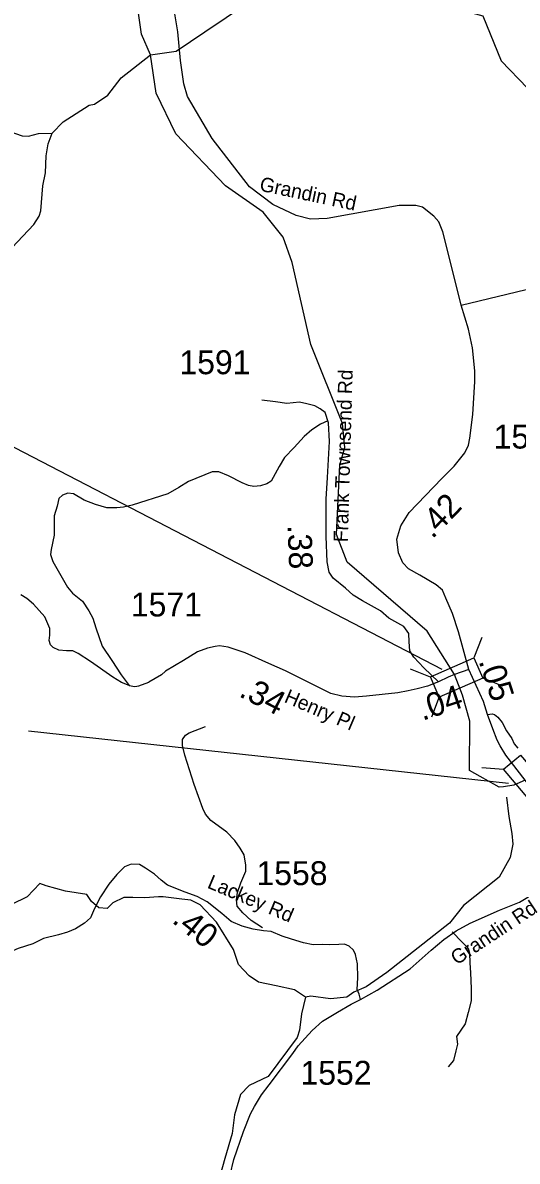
# Model space of a CAD drawing. Extents: x 1159738 to 1321356, y 736314 to 882035.
# Drawn here: x 1287771 to 1290358, y 832221 to 838175 of the extents above; entities that cross this region are included whole.
import ezdxf

# ---------------------------------------------------------------- set-up
doc = ezdxf.new("R2010")
doc.units = 0
for name, color, linetype in [('Exist Hydrographic Creek Single Shore', 7, 'Continuous'), ('Exist Hydrographic Misc Water Feature', 7, 'Continuous'), ('Exist Road Non-System Type 51', 7, 'Continuous'), ('Exist Road Secondary Mileage Hundredths English Label', 7, 'Continuous'), ('Exist Road Secondary Structure Standard Bridge CELL', 7, 'Continuous'), ('Exist Road Secondary Structure Standard Bridge Number Label', 7, 'Continuous'), ('Exist Road Secondary Type 10 Attributed', 7, 'Continuous'), ('Exist Road Secondary Type 51 Attributed', 7, 'Continuous'), ('Exist Road Secondary Type 51 Label', 7, 'Continuous'), ('Exist Road Secondary Type 51 Number Label', 7, 'Continuous')]:
    doc.layers.add(name, color=color, linetype=linetype)

msp = doc.modelspace()

# ---------------------------------------------------------------- linework, layer by layer
at = {"layer": 'Exist Hydrographic Creek Single Shore'}
for points in [[(1288439.6, 838007), (1288392.7, 838116.2), (1288335.7, 838508.1), (1288288.6, 838620.6), (1287827.7, 839230.6), (1287798.6, 839388.8), (1287820.6, 839956.2), (1287758.9, 840045.3), (1287038.6, 840700.7), (1286874.6, 840805.8), (1286768.6, 840932.6), (1286714.5, 841074.9), (1286715.6, 841491.7), (1286675.6, 841551.6), (1286476.6, 841591.7), (1286150.5, 841572), (1285919.5, 841655.4), (1285783.5, 841881.4), (1285709.6, 841925.5)], [(1288723, 838127.8), (1289175.7, 838432.1), (1289317.7, 838442.4), (1289444.7, 838508.8), (1289636.6, 838501.6), (1289872.6, 838296.6), (1290177.5, 838210.9), (1290273.7, 837976.8), (1290411.7, 837832.8)], [(1288476.5, 838012.6), (1288573.6, 838027.3), (1288723, 838127.8)], [(1288439.6, 838007), (1288476.5, 838012.6)], [(1290030.5, 834766.7), (1289886.1, 834994), (1289467.8, 835353.6), (1289412.7, 835499.2), (1289429.7, 835863.2), (1289456.7, 835954.6), (1289443.7, 836079.6), (1289278.7, 836493.3), (1289180.7, 836922), (1289133.7, 837054.2), (1289028.7, 837184.4), (1288831.7, 837323), (1288571.7, 837594), (1288468.7, 837806.2), (1288439.6, 838007)], [(1290399.4, 834214.2), (1290340.1, 834188.7), (1290286.2, 834178.4), (1290264.3, 834176.8), (1290107.7, 834264), (1290110.8, 834523.4), (1290071.7, 834658.6), (1290030.5, 834766.7)]]:
    msp.add_lwpolyline(points, dxfattribs=at)
at = {"layer": 'Exist Hydrographic Misc Water Feature'}
for points in [[(1287925, 837598), (1287982.5, 837656.7), (1288118.6, 837743.4), (1288146.9, 837750.2), (1288216, 837796.5), (1288286.3, 837887), (1288439.6, 838007)], [(1285677.1, 837250.8), (1285749.9, 837287.1), (1285818.3, 837301.3), (1285874.1, 837292), (1285996.6, 837230.4), (1286032.6, 837225.6), (1286088.9, 837236.8), (1286141.5, 837259.5), (1286239, 837319.1), (1286296.2, 837365.6), (1286348.6, 837384.2), (1286620.6, 837375.4), (1286725, 837389), (1286904.7, 837451), (1287196.1, 837581.4), (1287345.3, 837624.4), (1287429.8, 837641.6), (1287481.8, 837644.6), (1287589.6, 837631.8), (1287693.1, 837609.2), (1287768.5, 837583.9), (1287800.5, 837582.4), (1287852.9, 837595.3), (1287925, 837598)], [(1287685.5, 836969.2), (1287829.2, 837119.8), (1287856.3, 837162.8), (1287865, 837191.3), (1287876.3, 837322.4), (1287889.9, 837390.2), (1287894, 837478.7), (1287903.6, 837542.6), (1287925, 837598)], [(1290302.3, 834124.5), (1290313.4, 834024), (1290330.2, 833934.8), (1290335.7, 833879), (1290321.8, 833809.3), (1290263.3, 833706.1), (1290076.5, 833558.2), (1290004.1, 833466.2), (1289675.9, 833208), (1289567.2, 833132.7), (1289503.1, 833104.8), (1289466.9, 833079.7), (1289380.5, 833071.3), (1289277.4, 833085.3), (1289249.5, 833079.7)], [(1289249.5, 833079.7), (1289193.6, 833118.4), (1289096.3, 833138.3), (1289004.4, 833158.1), (1288955.8, 833190.6), (1288899.9, 833250.1), (1288872.9, 833329.4), (1288784.6, 833471.9), (1288699.9, 833562.1), (1288650.2, 833586.5), (1288603.3, 833591.9), (1288506, 833604.5), (1288480.8, 833604.5), (1288410.5, 833599.1), (1288347.4, 833600.9), (1288300.6, 833600.9), (1288242.9, 833572.1), (1288212.3, 833543.2), (1288169, 833546.8), (1288131.2, 833579.3), (1288105.9, 833615.4), (1287994.2, 833633.4), (1287893.3, 833662.3), (1287860.8, 833673.1), (1287794.2, 833604.5), (1287711.3, 833563.1)], [(1289249.5, 833079.7), (1289229.4, 832992.5), (1289218.6, 832905.9), (1289206, 832868.1), (1289054.6, 832664.3), (1288955.8, 832616.5), (1288910.7, 832569.6), (1288878.3, 832463.2), (1288867.5, 832365.8), (1288827.8, 832235.9), (1288804.4, 832147.6)]]:
    msp.add_lwpolyline(points, dxfattribs=at)
at = {"layer": 'Exist Road Non-System Type 51'}
for points in [[(1289367, 836093.8), (1289329.6, 836075.8), (1289283.3, 836045.9), (1289243, 836011.5), (1289190.7, 835954.7), (1289139.9, 835900.9), (1289113, 835854.5), (1289071.1, 835778.2), (1289047.2, 835763.3), (1289014.3, 835752.8), (1288980, 835749.8), (1288951.6, 835754.3), (1288918.7, 835769.3), (1288847, 835805.2), (1288796.2, 835826.1), (1288761.8, 835826.1), (1288637.8, 835775.2), (1288588.4, 835743.8), (1288530.2, 835710.9), (1288344, 835653), (1288297.6, 835642.5), (1288263.3, 835638), (1288211, 835638), (1288151.2, 835656), (1288092.9, 835678.4), (1288036.1, 835711.3), (1288006.2, 835715.8), (1287979.3, 835705.3), (1287959.9, 835687.4), (1287950.9, 835647), (1287936, 835596.1), (1287934.5, 835533.3), (1287934.5, 835495.9), (1287919.6, 835421.2), (1287916.6, 835394.3), (1287928.5, 835358.4), (1288004.7, 835224.3), (1288031.6, 835191.4), (1288083.9, 835151), (1288116.8, 835100.2), (1288137.7, 835061.9), (1288154.1, 835011), (1288187, 834915.3), (1288237.8, 834840.6), (1288285.6, 834764.3), (1288327.5, 834709)], [(1288327.5, 834709), (1288287.1, 834725.4), (1288242.3, 834752.3), (1288125.7, 834834.6), (1288061.5, 834876.5), (1288033.1, 834889.9), (1288000.2, 834889.9), (1287959.9, 834894.4), (1287930, 834907.9), (1287916.5, 834921.3), (1287909.1, 834943.7), (1287913.5, 834972.2), (1287913.5, 835006.6), (1287886.6, 835067.9), (1287826.9, 835135.2), (1287791.6, 835164.6), (1287761.7, 835182.6)], [(1288327.5, 834709), (1288357.4, 834704.5), (1288378.3, 834707.5), (1288430.3, 834727.2)], [(1289024.6, 833441.9), (1288965.5, 833480.7), (1288923.1, 833519.5), (1288893.5, 833554.5), (1288889.9, 833587.8), (1288895.4, 833626.6), (1288912, 833676.4), (1288937.8, 833737.4), (1288937.8, 833768.8), (1288928.6, 833824.1), (1288908.3, 833859.2), (1288880.6, 833898), (1288838.2, 833942.3), (1288755.2, 834003.3), (1288727.5, 834036.5), (1288712.7, 834066), (1288668.4, 834191.6), (1288618.6, 834344.9), (1288607.6, 834395.7), (1288607.6, 834427.1), (1288622.3, 834449.3), (1288640.8, 834462.2), (1288727.5, 834495.4)], [(1290017.3, 833420.3), (1290070.1, 833367.6), (1290101.7, 833336), (1290108.7, 833309.6), (1290110.5, 833258.6), (1290114, 833205.9), (1290117.5, 833125), (1290117.5, 833060), (1290101.7, 832998.4), (1290085.9, 832940.4), (1290040.2, 832873.6), (1290045.5, 832833.2), (1290036.7, 832798), (1290024.4, 832748.8), (1289996.3, 832715.4)], [(1287880.3, 833385.9), (1287823.3, 833359), (1287746.7, 833333.4), (1287704.2, 833314.7), (1287668.4, 833309.6), (1287630.6, 833314.9), (1287603.7, 833329.9), (1287570.8, 833356.8)]]:
    msp.add_lwpolyline(points, dxfattribs=at)
at = {"layer": 'Exist Road Secondary Structure Standard Bridge CELL'}
for p, q in [((1290172.7, 834959.4), (1290131.3, 834854)), ((1289904.9, 834753.1), (1289799.6, 834794.5)), ((1290282.9, 834706.5), (1290177.6, 834747.9)), ((1289950.1, 834649.4), (1289908.7, 834544)), ((1290173.5, 834280.1), (1290286.3, 834270.8))]:
    msp.add_line(p, q, dxfattribs=at)
for points in [[(1290177.6, 834747.9), (1289950.3, 834648.9), (1289904.1, 834755), (1290131.3, 834854)], [(1290374.6, 834345.7), (1290535, 834156.7), (1290446.7, 834081.8), (1290286.3, 834270.8)]]:
    msp.add_lwpolyline(points, close=True, dxfattribs=at)
at = {"layer": 'Exist Road Secondary Structure Standard Bridge Number Label'}
for p, q in [((1289965.5, 834793.1), (1286485.5, 836595.3)), ((1290312.5, 834196.1), (1287801.4, 834471.1))]:
    msp.add_line(p, q, dxfattribs=at)
at = {"layer": 'Exist Road Secondary Type 10 Attributed'}
msp.add_lwpolyline([(1290065.5, 836698), (1290447.7, 836789.9)], dxfattribs=at)
at = {"layer": 'Exist Road Secondary Type 51 Attributed'}
for points in [[(1290065.5, 836698), (1289997, 836971.6), (1289968.2, 837081.4), (1289948.4, 837133.6), (1289921.5, 837164.2), (1289863.2, 837210.6), (1289827.2, 837219.6), (1289740.9, 837219.6), (1289363.8, 837151.2), (1289276.6, 837147.6), (1289201.1, 837167.4), (1289078.8, 837225), (1288957.3, 837316.8), (1288762.4, 837569.2), (1288632.4, 837788.8), (1288613.6, 837856.3), (1288596.5, 837977.8), (1288583, 838127.2), (1288544.3, 838358.8)], [(1290104.2, 834792.2), (1290051.6, 834990.7), (1290018.7, 835086.2), (1289983.9, 835166.4), (1289966.8, 835207.8), (1289934.4, 835234.8), (1289849, 835287), (1289789, 835319.7), (1289760.3, 835351.2), (1289736, 835403.4), (1289727.9, 835474.5), (1289749.5, 835544.7), (1289792.6, 835614), (1289963.3, 835791.6), (1290028.1, 835856.4), (1290083.8, 835926.5), (1290103.6, 835965.2), (1290110.8, 836003), (1290125.2, 836126.7), (1290135.9, 836299.5), (1290136.8, 836355.6), (1290123.3, 836475.3), (1290103.5, 836573.4), (1290065.5, 836698)], [(1289946.6, 834727.5), (1289868.9, 834802.3), (1289817.5, 834857.3), (1289796.2, 834891), (1289792.6, 834937.1), (1289790.9, 834980.6), (1289765.2, 835017.9), (1289686.3, 835061.3), (1289642.9, 835100.3), (1289548.9, 835152.7), (1289499.3, 835181), (1289460.3, 835218.3), (1289394.9, 835270.1), (1289373.7, 835301.2), (1289363.9, 835356.2), (1289358.6, 835489.2), (1289357.9, 835683.8), (1289365, 835797.3), (1289375.6, 835985.6), (1289370.3, 836082.3), (1289352.6, 836136.1), (1289326.9, 836156.5), (1289299.4, 836172.4), (1289256.8, 836182.2), (1289219.6, 836190.2), (1289152.3, 836184), (1289093.8, 836191.9), (1289021.1, 836201.7)], [(1289946.6, 834727.5), (1289889.3, 834704.9), (1289835.3, 834691.6), (1289787.4, 834681), (1289734.2, 834671.2), (1289568.7, 834652.8), (1289507.5, 834647.5), (1289440.2, 834652.8), (1289382.6, 834667), (1289146.4, 834786.4), (1289058.7, 834824.5), (1288935.5, 834880.4), (1288845.5, 834910.3), (1288800.3, 834916.5), (1288777.2, 834913.8), (1288737.6, 834905.2), (1288684.4, 834884.8), (1288611.7, 834839.5), (1288518.6, 834783.7), (1288496.5, 834765), (1288430.3, 834727.2)], [(1290104.2, 834792.2), (1290030.5, 834766.7)], [(1290201.8, 834558.2), (1290181, 834625.2), (1290104.2, 834792.2)], [(1290030.5, 834766.7), (1289996.8, 834753), (1289946.6, 834727.5)], [(1290201.8, 834558.2), (1290226.1, 834561.8), (1290239.2, 834557.4), (1290256.8, 834544.2), (1290278.5, 834515.8), (1290302.7, 834471.3), (1290329.5, 834431.7), (1290342.6, 834403.8), (1290361.6, 834380.8)], [(1290399.4, 834214.2), (1290298, 834344), (1290268.7, 834394), (1290253.8, 834424.1), (1290229.7, 834482.1), (1290201.8, 834558.2)], [(1289538.7, 833067.6), (1289625.9, 833115.8), (1289797.1, 833227), (1289907.3, 833325.5), (1289973.9, 833380.4), (1290039, 833426.2), (1290111.3, 833466.1), (1290264.7, 833534.6), (1290369.3, 833576.3), (1290413.6, 833602.9), (1290440.7, 833624.6), (1290471.2, 833656.1), (1290498.1, 833705.9), (1290515.6, 833752.1), (1290527.6, 833790.4), (1290537.9, 833832.6), (1290549.1, 833891.6), (1290549.1, 833948.2), (1290540.3, 833992.8), (1290527.6, 834027.9), (1290508.6, 834067.6), (1290459, 834137.1), (1290399.4, 834214.2)], [(1289538.7, 833067.6), (1289530.6, 833095.2), (1289519.9, 833119.5), (1289523.6, 833180.6), (1289521.8, 833253.7), (1289511.6, 833301.8), (1289501.4, 833324.9), (1289479.2, 833345.3), (1289454.4, 833356), (1289425.5, 833354.3), (1289377.5, 833353.6), (1289339.9, 833354.1), (1289289.6, 833353.6), (1289239.6, 833363.8), (1289176.5, 833383.1), (1289128.8, 833398.4), (1289071, 833422.3), (1289030.1, 833425.7), (1288977.3, 833434.2), (1288919.5, 833451.2), (1288861.6, 833475.1), (1288812.2, 833516), (1288735.6, 833577.3), (1288682.8, 833606.3), (1288619.9, 833628.4), (1288528.9, 833665.2), (1288494.8, 833690.8), (1288460.8, 833723.2), (1288413.1, 833753.8), (1288382.5, 833772.6), (1288338.2, 833774.3), (1288302.5, 833760.6), (1288263.3, 833721.4), (1288220.8, 833670.3), (1288178.2, 833603.9), (1288145.9, 833542.6), (1288125.4, 833494.9), (1288094.8, 833465.9), (1288047.1, 833437), (1288004.6, 833419.9), (1287958.6, 833404.6), (1287880.3, 833385.9)], [(1288856, 832150.7), (1288875.9, 832229.6), (1288925.8, 832376.7), (1288963.2, 832469.1), (1288984, 832508.2), (1289019.5, 832569.3), (1289060.9, 832620.2), (1289184.6, 832784.5), (1289212.5, 832824.1), (1289285.3, 832904.2), (1289338.4, 832953.7), (1289417.5, 833000.5), (1289489.4, 833042.7), (1289538.7, 833067.6)]]:
    msp.add_lwpolyline(points, dxfattribs=at)

# ---------------------------------------------------------------- texts
at = {"layer": 'Exist Road Secondary Mileage Hundredths English Label'}
for s, rotation, p in [('.42', 46.12154, (1289914.7, 835472.2)), ('.38', 272.28879, (1289156, 835547.6)), ('.05', 288.09489, (1290154.9, 834837.2)), ('.34', 333.17374, (1288896.5, 834654.7)), ('.04', 18.44721, (1289862.5, 834524.2)), ('.40', 321.32007, (1288546.8, 833472.9))]:
    msp.add_text(s, height=125, rotation=rotation, dxfattribs=at).set_placement(p)
at = {"layer": 'Exist Road Secondary Type 51 Label'}
for s, rotation, p in [('Grandin Rd', 348.14106, (1289006, 837297.6)), ('Frank Townsend Rd', 88.35412, (1289471.5, 835457.7)), ('Henry Pl', 336.799, (1289133.9, 834624)), ('Lackey Rd', 337.03014, (1288731.6, 833653)), ('Grandin Rd', 33.44206, (1290041.5, 833244.6))]:
    msp.add_text(s, height=75, rotation=rotation, dxfattribs=at).set_placement(p)
at = {"layer": 'Exist Road Secondary Type 51 Number Label'}
for s, p in [('1591', (1288590.6, 836337.1)), ('1552', (1290234.8, 835948.3)), ('1571', (1288336.5, 835070.2)), ('1558', (1288993.6, 833665.2)), ('1552', (1289223.9, 832621.2))]:
    msp.add_text(s, height=125, dxfattribs=at).set_placement(p)

doc.saveas('drawing.dxf')
